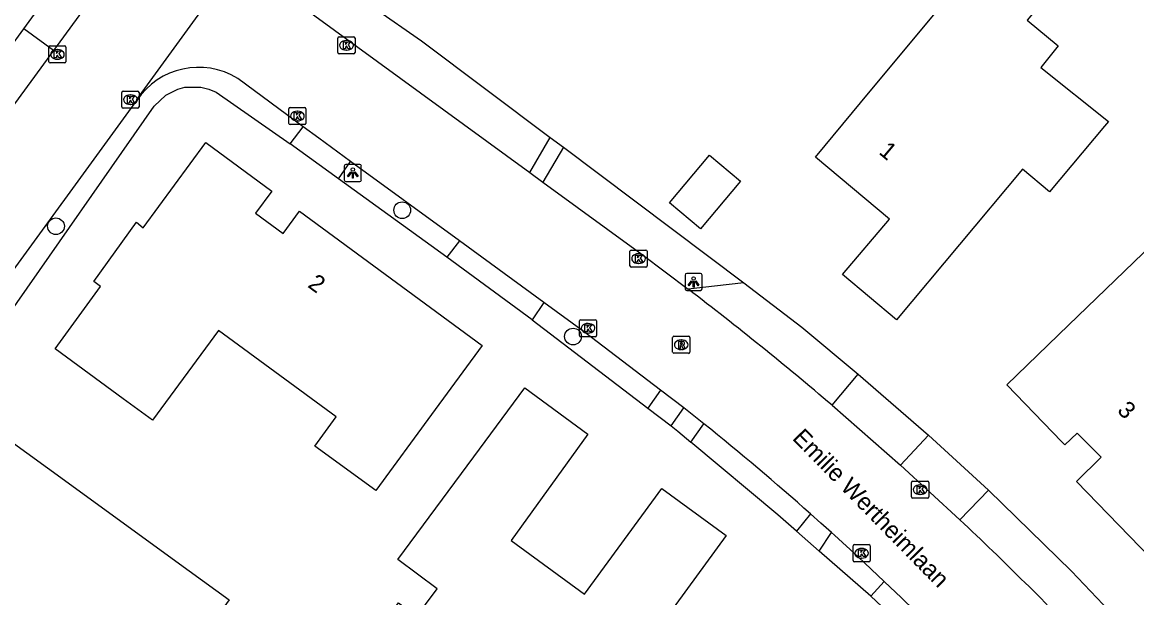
# Model space of a CAD drawing. Extents: x 157321 to 158827, y 386650 to 388532.
# Drawn here: x 158106.1 to 158171.2, y 387449.1 to 387482.7 of the extents above; entities that cross this region are included whole.
import ezdxf

# ---------------------------------------------------------------- set-up
doc = ezdxf.new("R2010")
doc.units = 0
for name, color, linetype in [('IMGEO_Berm_groen', 7, 'Continuous'), ('IMGEO_Boom', 7, 'Continuous'), ('IMGEO_Groenvoorziening', 7, 'Continuous'), ('IMGEO_Kolk', 7, 'Continuous'), ('IMGEO_Lichtpunt', 7, 'Continuous'), ('IMGEO_Openbare_ruimte_label', 7, 'Continuous'), ('IMGEO_Pand', 7, 'Continuous'), ('IMGEO_Pand_nummerreeks', 7, 'Continuous'), ('IMGEO_Rijbaan_lokaal_gesloten', 7, 'Continuous'), ('IMGEO_Rijbaan_lokaal_open', 7, 'Continuous'), ('IMGEO_Rioolput', 7, 'Continuous'), ('IMGEO_Voetpad_open', 7, 'Continuous')]:
    doc.layers.add(name, color=color, linetype=linetype)

msp = doc.modelspace()

# ---------------------------------------------------------------- linework, layer by layer
at = {"layer": 'IMGEO_Berm_groen'}
for points in [[(158128.187, 387497.153), (158121.221, 387487.331), (158129.45, 387481.597), (158136.966, 387475.953)], [(158137.737, 387475.374), (158148.264, 387467.468)], [(158154.947, 387462.127), (158159.059, 387458.569)], [(158162.568, 387455.355), (158167.397, 387450.635), (158170.726, 387447.126)]]:
    msp.add_lwpolyline(points, dxfattribs=at)
at = {"layer": 'IMGEO_Boom'}
for centre in [(158128.321, 387471.7), (158108.102, 387470.762), (158138.297, 387464.323)]:
    msp.add_circle(centre, 0.489, dxfattribs=at)
at = {"layer": 'IMGEO_Groenvoorziening'}
for points in [[(158106.217, 387482.286), (158113.255, 387491.973)], [(158105.254, 387465.483), (158113.832, 387477.766), (158114.516, 387478.419), (158115.224, 387478.776), (158115.619, 387478.882), (158116.555, 387478.888), (158117.034, 387478.776), (158117.466, 387478.586), (158121.773, 387475.585)], [(158130.923, 387468.962), (158124.609, 387473.529)], [(158135.915, 387465.291), (158142.668, 387460.138)], [(158144.026, 387459.102), (158144.411, 387458.808), (158145.18, 387458.165)], [(158151.354, 387452.96), (158152.678, 387451.797)], [(158168.985, 387435.23), (158157.702, 387447.279), (158155.999, 387448.881), (158155.68, 387449.161)]]:
    msp.add_lwpolyline(points, dxfattribs=at)
at = {"layer": 'IMGEO_Kolk'}
for p, q in [((158124.565, 387480.899), (158124.565, 387481.751)), ((158124.64, 387481.825), (158125.492, 387481.825)), ((158125.566, 387481.751), (158125.566, 387480.899)), ((158107.685, 387480.371), (158107.685, 387481.223)), ((158107.76, 387481.297), (158108.612, 387481.297)), ((158108.173, 387481.077), (158108.198, 387481.077)), ((158108.686, 387481.223), (158108.686, 387480.371)), ((158125.053, 387481.605), (158125.078, 387481.605)), ((158108.196, 387480.517), (158108.171, 387480.517)), ((158125.492, 387480.825), (158124.64, 387480.825)), ((158125.076, 387481.045), (158125.051, 387481.045)), ((158108.612, 387480.297), (158107.76, 387480.297)), ((158111.951, 387477.728), (158111.951, 387478.58)), ((158112.026, 387478.654), (158112.878, 387478.654)), ((158112.952, 387478.58), (158112.952, 387477.728)), ((158112.462, 387477.874), (158112.437, 387477.874)), ((158112.439, 387478.434), (158112.464, 387478.434)), ((158112.878, 387477.654), (158112.026, 387477.654)), ((158121.699, 387476.772), (158121.699, 387477.624)), ((158121.774, 387477.698), (158122.626, 387477.698)), ((158122.187, 387477.478), (158122.212, 387477.478)), ((158122.7, 387477.624), (158122.7, 387476.772)), ((158122.626, 387476.698), (158121.774, 387476.698)), ((158122.21, 387476.918), (158122.185, 387476.918)), ((158141.698, 387469.374), (158142.55, 387469.374)), ((158141.623, 387468.448), (158141.623, 387469.3)), ((158142.111, 387469.154), (158142.136, 387469.154)), ((158142.624, 387469.3), (158142.624, 387468.448)), ((158142.55, 387468.374), (158141.698, 387468.374)), ((158142.134, 387468.594), (158142.109, 387468.594)), ((158138.671, 387464.38), (158138.671, 387465.232)), ((158138.746, 387465.306), (158139.598, 387465.306)), ((158139.159, 387465.086), (158139.184, 387465.086)), ((158139.672, 387465.232), (158139.672, 387464.38)), ((158139.598, 387464.306), (158138.746, 387464.306)), ((158139.182, 387464.526), (158139.157, 387464.526)), ((158158.068, 387454.958), (158158.068, 387455.81)), ((158158.143, 387455.884), (158158.995, 387455.884)), ((158159.069, 387455.81), (158159.069, 387454.958)), ((158158.579, 387455.104), (158158.554, 387455.104)), ((158158.556, 387455.664), (158158.581, 387455.664)), ((158158.995, 387454.884), (158158.143, 387454.884)), ((158154.65, 387451.247), (158154.65, 387452.099)), ((158154.725, 387452.173), (158155.577, 387452.173)), ((158155.138, 387451.953), (158155.163, 387451.953)), ((158155.651, 387452.099), (158155.651, 387451.247)), ((158155.577, 387451.173), (158154.725, 387451.173)), ((158155.161, 387451.393), (158155.136, 387451.393))]:
    msp.add_line(p, q, dxfattribs=at)
for points in [[(158124.565, 387480.899), (158124.565, 387481.751)], [(158124.64, 387481.825), (158125.492, 387481.825)], [(158125.566, 387481.751), (158125.566, 387480.899)], [(158107.685, 387480.371), (158107.685, 387481.223)], [(158107.76, 387481.297), (158108.612, 387481.297)], [(158108.686, 387481.223), (158108.686, 387480.371)], [(158124.886, 387481.525), (158125.009, 387481.525), (158125.009, 387481.374), (158125.139, 387481.525), (158125.303, 387481.525), (158125.157, 387481.374), (158125.31, 387481.125), (158125.158, 387481.125), (158125.073, 387481.289), (158125.009, 387481.222), (158125.009, 387481.125), (158124.886, 387481.125), (158124.886, 387481.525)], [(158108.006, 387480.997), (158108.129, 387480.997), (158108.129, 387480.846), (158108.259, 387480.997), (158108.423, 387480.997), (158108.277, 387480.846), (158108.43, 387480.597), (158108.278, 387480.597), (158108.193, 387480.761), (158108.129, 387480.694), (158108.129, 387480.597), (158108.006, 387480.597), (158108.006, 387480.997)], [(158125.492, 387480.825), (158124.64, 387480.825)], [(158108.612, 387480.297), (158107.76, 387480.297)], [(158111.951, 387477.728), (158111.951, 387478.58)], [(158112.026, 387478.654), (158112.878, 387478.654)], [(158112.952, 387478.58), (158112.952, 387477.728)], [(158112.272, 387478.354), (158112.395, 387478.354), (158112.395, 387478.203), (158112.525, 387478.354), (158112.689, 387478.354), (158112.543, 387478.203), (158112.696, 387477.954), (158112.544, 387477.954), (158112.459, 387478.118), (158112.395, 387478.051), (158112.395, 387477.954), (158112.272, 387477.954), (158112.272, 387478.354)], [(158112.878, 387477.654), (158112.026, 387477.654)], [(158121.699, 387476.772), (158121.699, 387477.624)], [(158121.774, 387477.698), (158122.626, 387477.698)], [(158122.02, 387477.398), (158122.143, 387477.398), (158122.143, 387477.247), (158122.273, 387477.398), (158122.437, 387477.398), (158122.291, 387477.247), (158122.444, 387476.998), (158122.292, 387476.998), (158122.207, 387477.162), (158122.143, 387477.095), (158122.143, 387476.998), (158122.02, 387476.998), (158122.02, 387477.398)], [(158122.7, 387477.624), (158122.7, 387476.772)], [(158122.626, 387476.698), (158121.774, 387476.698)], [(158141.698, 387469.374), (158142.55, 387469.374)], [(158141.623, 387468.448), (158141.623, 387469.3)], [(158141.944, 387469.074), (158142.067, 387469.074), (158142.067, 387468.923), (158142.197, 387469.074), (158142.361, 387469.074), (158142.215, 387468.923), (158142.368, 387468.674), (158142.216, 387468.674), (158142.131, 387468.838), (158142.067, 387468.771), (158142.067, 387468.674), (158141.944, 387468.674), (158141.944, 387469.074)], [(158142.624, 387469.3), (158142.624, 387468.448)], [(158142.55, 387468.374), (158141.698, 387468.374)], [(158138.671, 387464.38), (158138.671, 387465.232)], [(158138.746, 387465.306), (158139.598, 387465.306)], [(158138.992, 387465.006), (158139.115, 387465.006), (158139.115, 387464.855), (158139.245, 387465.006), (158139.409, 387465.006), (158139.263, 387464.855), (158139.416, 387464.606), (158139.264, 387464.606), (158139.179, 387464.77), (158139.115, 387464.703), (158139.115, 387464.606), (158138.992, 387464.606), (158138.992, 387465.006)], [(158139.672, 387465.232), (158139.672, 387464.38)], [(158139.598, 387464.306), (158138.746, 387464.306)], [(158158.068, 387454.958), (158158.068, 387455.81)], [(158158.143, 387455.884), (158158.995, 387455.884)], [(158159.069, 387455.81), (158159.069, 387454.958)], [(158158.389, 387455.584), (158158.512, 387455.584), (158158.512, 387455.433), (158158.642, 387455.584), (158158.806, 387455.584), (158158.66, 387455.433), (158158.813, 387455.184), (158158.661, 387455.184), (158158.576, 387455.348), (158158.512, 387455.281), (158158.512, 387455.184), (158158.389, 387455.184), (158158.389, 387455.584)], [(158158.995, 387454.884), (158158.143, 387454.884)], [(158154.65, 387451.247), (158154.65, 387452.099)], [(158154.725, 387452.173), (158155.577, 387452.173)], [(158154.971, 387451.873), (158155.094, 387451.873), (158155.094, 387451.722), (158155.224, 387451.873), (158155.388, 387451.873), (158155.242, 387451.722), (158155.395, 387451.473), (158155.243, 387451.473), (158155.158, 387451.637), (158155.094, 387451.57), (158155.094, 387451.473), (158154.971, 387451.473), (158154.971, 387451.873)], [(158155.651, 387452.099), (158155.651, 387451.247)], [(158155.577, 387451.173), (158154.725, 387451.173)]]:
    msp.add_lwpolyline(points, dxfattribs=at)
for centre, start, end in [((158124.642, 387481.749), 91.55205, 178.44795), ((158124.642, 387481.749), 91.55205, 178.44795), ((158125.49, 387481.749), 1.55205, 88.44795), ((158125.49, 387481.749), 1.55205, 88.44795), ((158107.762, 387481.221), 91.55205, 178.44795), ((158107.762, 387481.221), 91.55205, 178.44795), ((158108.61, 387481.221), 1.55205, 88.44795), ((158108.61, 387481.221), 1.55205, 88.44795), ((158124.642, 387480.901), 181.55205, 268.44795), ((158124.642, 387480.901), 181.55205, 268.44795), ((158125.49, 387480.901), 271.55205, 358.44795), ((158125.49, 387480.901), 271.55205, 358.44795), ((158107.762, 387480.373), 181.55205, 268.44795), ((158107.762, 387480.373), 181.55205, 268.44795), ((158108.61, 387480.373), 271.55205, 358.44795), ((158108.61, 387480.373), 271.55205, 358.44795), ((158112.028, 387478.578), 91.55205, 178.44795), ((158112.028, 387478.578), 91.55205, 178.44795), ((158112.876, 387478.578), 1.55205, 88.44795), ((158112.876, 387478.578), 1.55205, 88.44795), ((158112.028, 387477.73), 181.55205, 268.44795), ((158112.028, 387477.73), 181.55205, 268.44795), ((158112.876, 387477.73), 271.55205, 358.44795), ((158112.876, 387477.73), 271.55205, 358.44795), ((158121.776, 387477.622), 91.55205, 178.44795), ((158121.776, 387477.622), 91.55205, 178.44795), ((158122.624, 387477.622), 1.55205, 88.44795), ((158122.624, 387477.622), 1.55205, 88.44795), ((158121.776, 387476.774), 181.55205, 268.44795), ((158121.776, 387476.774), 181.55205, 268.44795), ((158122.624, 387476.774), 271.55205, 358.44795), ((158122.624, 387476.774), 271.55205, 358.44795), ((158141.7, 387469.298), 91.55205, 178.44795), ((158141.7, 387469.298), 91.55205, 178.44795), ((158142.548, 387469.298), 1.55205, 88.44795), ((158142.548, 387469.298), 1.55205, 88.44795), ((158141.7, 387468.45), 181.55205, 268.44795), ((158141.7, 387468.45), 181.55205, 268.44795), ((158142.548, 387468.45), 271.55205, 358.44795), ((158142.548, 387468.45), 271.55205, 358.44795), ((158138.748, 387465.23), 91.55205, 178.44795), ((158138.748, 387465.23), 91.55205, 178.44795), ((158139.596, 387465.23), 1.55205, 88.44795), ((158139.596, 387465.23), 1.55205, 88.44795), ((158138.748, 387464.382), 181.55205, 268.44795), ((158138.748, 387464.382), 181.55205, 268.44795), ((158139.596, 387464.382), 271.55205, 358.44795), ((158139.596, 387464.382), 271.55205, 358.44795), ((158158.145, 387455.808), 91.55205, 178.44795), ((158158.145, 387455.808), 91.55205, 178.44795), ((158158.993, 387455.808), 1.55205, 88.44795), ((158158.993, 387455.808), 1.55205, 88.44795), ((158158.145, 387454.96), 181.55205, 268.44795), ((158158.145, 387454.96), 181.55205, 268.44795), ((158158.993, 387454.96), 271.55205, 358.44795), ((158158.993, 387454.96), 271.55205, 358.44795), ((158154.727, 387452.097), 91.55205, 178.44795), ((158154.727, 387452.097), 91.55205, 178.44795), ((158155.575, 387452.097), 1.55205, 88.44795), ((158155.575, 387452.097), 1.55205, 88.44795), ((158154.727, 387451.249), 181.55205, 268.44795), ((158154.727, 387451.249), 181.55205, 268.44795), ((158155.575, 387451.249), 271.55205, 358.44795), ((158155.575, 387451.249), 271.55205, 358.44795)]:
    msp.add_arc(centre, 0.0765, start, end, dxfattribs=at)
for centre, major_axis, ratio, start_param, end_param in [((158108.172, 387480.797), (-0.387, 0.002), 0.722429, 4.712389, 7.853982), ((158108.197, 387480.797), (-0.39, 0.002), 0.717154, 1.570796, 4.712389), ((158125.052, 387481.325), (-0.387, 0.002), 0.722429, 4.712389, 7.853982), ((158125.077, 387481.325), (-0.39, 0.002), 0.717154, 1.570796, 4.712389), ((158112.438, 387478.154), (-0.387, 0.002), 0.722429, 4.712389, 7.853982), ((158112.463, 387478.154), (-0.39, 0.002), 0.717154, 1.570796, 4.712389), ((158122.186, 387477.198), (-0.387, 0.002), 0.722429, 4.712389, 7.853982), ((158122.211, 387477.198), (-0.39, 0.002), 0.717154, 1.570796, 4.712389), ((158142.11, 387468.874), (-0.387, 0.002), 0.722429, 4.712389, 7.853982), ((158142.135, 387468.874), (-0.39, 0.002), 0.717154, 1.570796, 4.712389), ((158139.158, 387464.806), (-0.387, 0.002), 0.722429, 4.712389, 7.853982), ((158139.183, 387464.806), (-0.39, 0.002), 0.717154, 1.570796, 4.712389), ((158158.555, 387455.384), (-0.387, 0.002), 0.722429, 4.712389, 7.853982), ((158158.58, 387455.384), (-0.39, 0.002), 0.717154, 1.570796, 4.712389), ((158155.137, 387451.673), (-0.387, 0.002), 0.722429, 4.712389, 7.853982), ((158155.162, 387451.673), (-0.39, 0.002), 0.717154, 1.570796, 4.712389)]:
    msp.add_ellipse(centre, major_axis=major_axis, ratio=ratio, start_param=start_param, end_param=end_param, dxfattribs=at)
at = {"layer": 'IMGEO_Lichtpunt'}
for p, q in [((158124.938, 387474.279), (158124.938, 387473.472)), ((158124.938, 387474.279), (158124.938, 387473.472)), ((158125.84, 387474.374), (158125.032, 387474.374)), ((158125.84, 387474.374), (158125.032, 387474.374)), ((158125.934, 387473.472), (158125.934, 387474.279)), ((158125.934, 387473.472), (158125.934, 387474.279)), ((158125.032, 387473.378), (158125.84, 387473.378)), ((158125.032, 387473.378), (158125.84, 387473.378)), ((158144.839, 387467.917), (158144.839, 387467.11)), ((158144.839, 387467.917), (158144.839, 387467.11)), ((158145.741, 387468.012), (158144.933, 387468.012)), ((158145.741, 387468.012), (158144.933, 387468.012)), ((158145.835, 387467.11), (158145.835, 387467.917)), ((158145.835, 387467.11), (158145.835, 387467.917)), ((158144.933, 387467.016), (158145.741, 387467.016)), ((158144.933, 387467.016), (158145.741, 387467.016))]:
    msp.add_line(p, q, dxfattribs=at)
for points in [[(158125.312, 387473.943), (158125.351, 387473.915), (158125.163, 387473.653), (158125.125, 387473.68), (158125.312, 387473.943)], [(158125.524, 387473.915), (158125.562, 387473.942), (158125.749, 387473.68), (158125.71, 387473.652), (158125.524, 387473.915)], [(158125.414, 387473.895), (158125.461, 387473.895), (158125.461, 387473.573), (158125.414, 387473.573), (158125.414, 387473.895)], [(158145.213, 387467.581), (158145.252, 387467.553), (158145.064, 387467.291), (158145.026, 387467.318), (158145.213, 387467.581)], [(158145.315, 387467.533), (158145.362, 387467.533), (158145.362, 387467.211), (158145.315, 387467.211), (158145.315, 387467.533)], [(158145.425, 387467.553), (158145.463, 387467.58), (158145.65, 387467.318), (158145.611, 387467.29), (158145.425, 387467.553)]]:
    msp.add_lwpolyline(points, dxfattribs=at)
for centre in [(158125.437, 387474.077), (158145.338, 387467.715)]:
    msp.add_circle(centre, 0.0994, dxfattribs=at)
for centre, start, end in [((158125.032, 387474.279), 90, 180), ((158125.032, 387474.279), 90, 180), ((158125.84, 387474.279), 0, 90), ((158125.84, 387474.279), 0, 90), ((158125.032, 387473.472), 180, 270), ((158125.032, 387473.472), 180, 270), ((158125.84, 387473.472), 270, 0), ((158125.84, 387473.472), 270, 360), ((158144.933, 387467.917), 90, 180), ((158144.933, 387467.917), 90, 180), ((158145.741, 387467.917), 0, 90), ((158145.741, 387467.917), 0, 90), ((158144.933, 387467.11), 180, 270), ((158144.933, 387467.11), 180, 270), ((158145.741, 387467.11), 270, 0), ((158145.741, 387467.11), 270, 360)]:
    msp.add_arc(centre, 0.0946, start, end, dxfattribs=at)
at = {"layer": 'IMGEO_Pand'}
for points in [[(158167.52, 387486.03), (158164.822, 387482.799), (158166.63, 387481.29), (158165.621, 387480.026), (158169.56, 387476.88), (158169.336, 387476.611), (158166.131, 387472.772), (158164.541, 387474.099), (158157.194, 387465.299), (158154.037, 387467.942), (158156.771, 387471.187), (158152.448, 387474.804), (158155.647, 387478.648), (158164.13, 387488.84), (158167.52, 387486.03)], [(158112.035, 387460.686), (158108.053, 387463.609), (158110.696, 387467.251), (158110.315, 387467.54), (158112.798, 387470.999), (158113.202, 387470.677), (158116.85, 387475.65), (158120.708, 387472.817), (158119.762, 387471.528), (158121.375, 387470.345), (158122.333, 387471.639), (158132.983, 387463.807), (158130.032, 387459.772), (158126.781, 387455.327), (158123.214, 387457.932), (158124.465, 387459.645), (158117.588, 387464.673), (158113.741, 387459.433), (158112.035, 387460.686)], [(158179.62, 387475.57), (158184.27, 387470.73), (158181.036, 387467.611), (158181.729, 387466.892), (158177.625, 387462.934), (158178.319, 387462.215), (158175.372, 387459.373), (158178.36, 387456.276), (158176.233, 387454.224), (158172.633, 387450.753), (158167.698, 387455.862), (158169.145, 387457.275), (158167.732, 387458.688), (158167.023, 387458.008), (158166.851, 387458.185), (158163.626, 387461.505), (158167.223, 387464.979), (158176.47, 387473.91), (158177.165, 387473.192), (158179.62, 387475.57)], [(158143.927, 387472.126), (158146.264, 387474.92), (158148.081, 387473.399), (158145.744, 387470.606), (158143.927, 387472.126)], [(158124.58, 387444.01), (158128.107, 387448.771), (158129.173, 387447.981), (158129.686, 387448.674), (158130.365, 387449.591), (158128.056, 387451.302), (158132.503, 387457.305), (158135.479, 387461.322), (158139.164, 387458.62), (158134.678, 387452.422), (158138.961, 387449.288), (158143.482, 387455.457), (158147.243, 387452.715), (158144.296, 387448.676), (158139.988, 387442.772), (158139.067, 387443.444), (158137.446, 387441.222), (158139.498, 387439.725), (158136.35, 387435.41), (158124.58, 387444.01)], [(158101.78, 387439.86), (158100.242, 387440.988), (158096.211, 387443.946), (158098.081, 387446.552), (158096.893, 387447.443), (158098.548, 387449.725), (158097.741, 387450.308), (158099.725, 387453.04), (158100.521, 387452.413), (158104.978, 387458.563), (158109.023, 387455.624), (158115.1, 387451.21), (158118.217, 387448.946), (158115.548, 387445.27), (158112.428, 387447.546), (158110.676, 387445.143), (158107.384, 387447.544), (158101.78, 387439.86)]]:
    msp.add_lwpolyline(points, dxfattribs=at)
at = {"layer": 'IMGEO_Rijbaan_lokaal_gesloten'}
for points in [[(158115.192, 387490.968), (158111.349, 387485.685), (158107.957, 387481.031)], [(158112.82, 387478.114), (158112.818, 387478.165), (158121.17, 387489.672), (158121.208, 387489.684)], [(158121.865, 387484.063), (158135.766, 387473.907)], [(158107.957, 387481.031), (158105.31, 387477.397)], [(158122.546, 387476.575), (158118.713, 387479.394)], [(158104.184, 387466.263), (158112.82, 387478.114)], [(158125.31, 387474.551), (158123.462, 387475.901), (158122.546, 387476.575)], [(158131.662, 387469.911), (158125.31, 387474.551)], [(158135.766, 387473.907), (158136.532, 387473.346)], [(158136.532, 387473.346), (158142.325, 387469.114), (158145.03, 387467.084)], [(158136.595, 387466.308), (158131.662, 387469.911)], [(158143.395, 387461.202), (158138.973, 387464.571), (158136.595, 387466.308)], [(158144.758, 387460.163), (158143.395, 387461.202)], [(158153.42, 387460.316), (158157.425, 387456.814)], [(158145.943, 387459.229), (158145.552, 387459.543), (158145.161, 387459.856), (158144.758, 387460.163)], [(158157.425, 387456.814), (158160.893, 387453.625)], [(158153.387, 387452.882), (158152.777, 387453.429), (158152.165, 387453.973)], [(158156.465, 387450.029), (158154.943, 387451.463), (158153.56, 387452.726), (158153.387, 387452.882)], [(158157.476, 387449.076), (158156.465, 387450.029)]]:
    msp.add_lwpolyline(points, dxfattribs=at)
for centre, radius, start, end in [((158116.43, 387475.698), 4.344, 58.30194, 146.20742), ((158020.916, 387304.64), 204.432, 49.59701, 52.61852), ((158034.59, 387321.099), 177.424, 48.4955, 51.12596), ((158017.682, 387301.7), 208.784, 43.79201, 46.69124), ((158020.399, 387306.133), 198.048, 42.81075, 46.20004)]:
    msp.add_arc(centre, radius, start, end, dxfattribs=at)
at = {"layer": 'IMGEO_Rijbaan_lokaal_open'}
for points in [[(158131.662, 387469.911), (158130.923, 387468.962)], [(158135.915, 387465.291), (158130.923, 387468.962)], [(158148.264, 387467.468), (158145.03, 387467.084)], [(158148.264, 387467.468), (158151.663, 387464.869), (158154.947, 387462.127)], [(158136.595, 387466.308), (158135.915, 387465.291)], [(158153.42, 387460.316), (158154.947, 387462.127)], [(158145.18, 387458.165), (158145.943, 387459.229)], [(158159.059, 387458.569), (158157.425, 387456.814)], [(158162.568, 387455.355), (158159.059, 387458.569)], [(158151.354, 387452.96), (158151.193, 387453.102), (158150.266, 387453.916), (158145.18, 387458.165)], [(158160.893, 387453.625), (158162.568, 387455.355)], [(158152.165, 387453.973), (158151.354, 387452.96)], [(158152.678, 387451.797), (158153.387, 387452.882)], [(158155.68, 387449.161), (158152.678, 387451.797)], [(158155.68, 387449.161), (158156.465, 387450.029)]]:
    msp.add_lwpolyline(points, dxfattribs=at)
at = {"layer": 'IMGEO_Rioolput'}
for p, q in [((158144.115, 387463.418), (158144.115, 387464.27)), ((158144.19, 387464.344), (158145.042, 387464.344)), ((158145.116, 387464.27), (158145.116, 387463.418)), ((158144.626, 387463.564), (158144.601, 387463.564)), ((158144.603, 387464.124), (158144.628, 387464.124)), ((158145.042, 387463.344), (158144.19, 387463.344))]:
    msp.add_line(p, q, dxfattribs=at)
for points in [[(158144.115, 387463.418), (158144.115, 387464.27)], [(158144.19, 387464.344), (158145.042, 387464.344)], [(158145.116, 387464.27), (158145.116, 387463.418)], [(158144.704, 387464.042), (158144.452, 387464.044), (158144.452, 387463.644)], [(158144.452, 387463.644), (158144.576, 387463.644), (158144.576, 387463.806), (158144.587, 387463.806)], [(158144.63, 387463.963), (158144.576, 387463.963), (158144.576, 387463.882)], [(158144.576, 387463.882), (158144.628, 387463.882)], [(158144.634, 387463.777), (158144.705, 387463.644), (158144.845, 387463.644), (158144.78, 387463.77)], [(158145.042, 387463.344), (158144.19, 387463.344)]]:
    msp.add_lwpolyline(points, dxfattribs=at)
for centre, radius, start, end in [((158144.192, 387464.268), 0.0765, 91.55205, 178.44795), ((158144.192, 387464.268), 0.0765, 91.55205, 178.44795), ((158145.04, 387464.268), 0.0765, 1.55205, 88.44795), ((158145.04, 387464.268), 0.0765, 1.55205, 88.44795), ((158144.586, 387463.753), 0.0533, 26.02933, 88.69889), ((158144.612, 387464.071), 0.19, 274.7715, 282.96867), ((158144.636, 387463.867), 0.0964, 77.00612, 93.18647), ((158144.65, 387463.924), 0.0378, 276.66336, 79.67722), ((158144.703, 387463.932), 0.109, 350.36119, 89.41601), ((158144.701, 387463.932), 0.112, 277.58423, 350.98172), ((158144.685, 387463.717), 0.108, 29.51342, 73.79051), ((158144.192, 387463.42), 0.0765, 181.55205, 268.44795), ((158144.192, 387463.42), 0.0765, 181.55205, 268.44795), ((158145.04, 387463.42), 0.0765, 271.55205, 358.44795), ((158145.04, 387463.42), 0.0765, 271.55205, 358.44795)]:
    msp.add_arc(centre, radius, start, end, dxfattribs=at)
for centre, major_axis, ratio, start_param, end_param in [((158144.602, 387463.844), (-0.387, 0.002), 0.722429, 4.712389, 7.853982), ((158144.627, 387463.844), (-0.39, 0.002), 0.717154, 1.570796, 4.712389)]:
    msp.add_ellipse(centre, major_axis=major_axis, ratio=ratio, start_param=start_param, end_param=end_param, dxfattribs=at)
at = {"layer": 'IMGEO_Voetpad_open'}
for points in [[(158103.575, 387478.662), (158106.217, 387482.286)], [(158107.957, 387481.031), (158106.217, 387482.286)], [(158121.773, 387475.585), (158122.546, 387476.575)], [(158135.766, 387473.907), (158136.966, 387475.953)], [(158136.966, 387475.953), (158137.737, 387475.374)], [(158124.609, 387473.529), (158121.773, 387475.585)], [(158137.737, 387475.374), (158136.532, 387473.346)], [(158124.609, 387473.529), (158125.31, 387474.551)], [(158143.395, 387461.202), (158142.668, 387460.138)], [(158142.668, 387460.138), (158144.026, 387459.102)], [(158144.026, 387459.102), (158144.758, 387460.163)]]:
    msp.add_lwpolyline(points, dxfattribs=at)

# ---------------------------------------------------------------- texts
at = {"layer": 'IMGEO_Openbare_ruimte_label'}
msp.add_text('Emilie Wertheimlaan', height=1, rotation=314.43273, dxfattribs=at).set_placement((158151.059, 387458.345))
at = {"layer": 'IMGEO_Pand_nummerreeks'}
for s, rotation, p in [('1', 320.0812, (158156.103, 387475.032)), ('2', 323.71815, (158122.752, 387467.249)), ('3', 315, (158170.025, 387459.958))]:
    msp.add_text(s, height=1, rotation=rotation, dxfattribs=at).set_placement(p)

doc.saveas('drawing.dxf')
